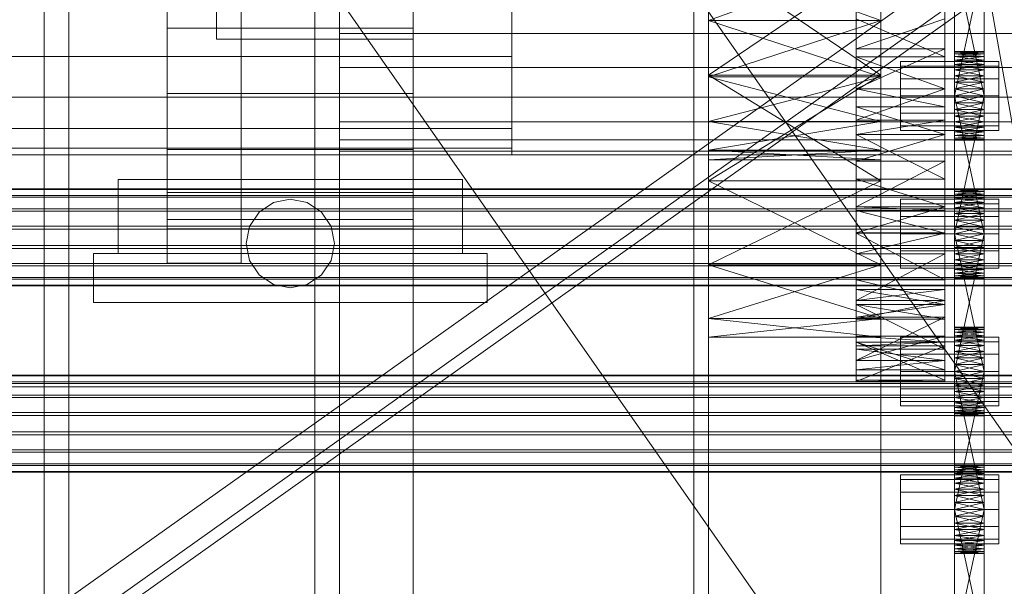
# Model space of a CAD drawing. Header units: millimetres. Extents: x -4738 to 65662, y -68080 to 6847.
# Tile 409 of 656: x 1260 to 1460, y -33921 to -33806. Entities that reach past the tile are written whole.
import ezdxf

# ---------------------------------------------------------------- set-up
doc = ezdxf.new("R2010")
doc.units = ezdxf.units.MM
for name, color, linetype, lineweight in [('COTAS_O', 1, 'Continuous', 0), ('frontal_C03', 7, 'Continuous', 0), ('frontal_secador', 7, 'Continuous', 0), ('frontal_tolva', 7, 'Continuous', 0)]:
    doc.layers.add(name, color=color, linetype=linetype, lineweight=lineweight)
doc.dimstyles.new('R19_100', dxfattribs={"dimtxt": 250, "dimasz": 150, "dimexe": 150, "dimexo": 80, "dimgap": 100, "dimtad": 1, "dimtih": 1, "dimtoh": 1, "dimdsep": 46, "dimcen": 0.09, "dimadec": 0, "dimazin": 0, "dimtfac": 1, "dimtdec": 4, "dimtofl": 0, "dimtmove": 0, "dimatfit": 3, "dimfxl": 1, "dimtolj": 1, "dimtzin": 0, "dimarcsym": 0})

# ---------------------------------------------------------------- blocks, each defined once
blk = doc.blocks.new('DIM_R31_48')
at = {"layer": 'COTAS_O'}
for p, q in [((-1725, -33700), (-1575, -33655)), ((1725, -33700), (1575, -33655)), ((-1725, -34400), (-1725, -33700)), ((-1725, -33700), (1725, -33700)), ((-1725, -33700), (-1575, -33745)), ((1725, -33700), (1575, -33745)), ((1725, -34400), (1725, -33700))]:
    blk.add_line(p, q, dxfattribs=at)
blk.add_text('3450 O', height=250, dxfattribs=at).set_placement((0, -33600))

msp = doc.modelspace()

# ---------------------------------------------------------------- linework, layer by layer
at = {"layer": 'frontal_C03'}
for p, q in [((1435, -34954.179), (1435, -32259.264)), ((1435, -32263.162), (1435, -34958.077)), ((1435, -35437.51), (1435, -32742.595)), ((1435, -32746.492), (1435, -35441.408)), ((1845, -35988), (1415, -33563.95)), ((1496, -33840.377), (-1496, -33840.377)), ((1496, -33840.495), (-1496, -33840.495)), ((1496, -33841.761), (-1496, -33841.761)), ((1496, -33842.096), (-1496, -33842.096)), ((1496, -33844.435), (-1496, -33844.435)), ((1496, -33844.937), (-1496, -33844.937)), ((-1496, -33847.994), (1496, -33847.994)), ((1496, -33848.585), (-1496, -33848.585)), ((1496, -33851.894), (-1496, -33851.894)), ((1496, -33852.485), (-1496, -33852.485)), ((1496, -33855.542), (-1496, -33855.542)), ((1496, -33856.043), (-1496, -33856.043)), ((1496, -33858.383), (-1496, -33858.383)), ((1496, -33858.718), (-1496, -33858.718)), ((1496, -33859.984), (-1496, -33859.984)), ((1496, -33860.101), (-1496, -33860.101)), ((1496, -33878.238), (-1496, -33878.238)), ((1496, -33878.356), (-1496, -33878.356)), ((1496, -33879.622), (-1496, -33879.622)), ((-1579, -33880.615), (1579, -33880.615)), ((1496, -33879.957), (-1496, -33879.957)), ((1496, -33882.297), (-1496, -33882.297)), ((1496, -33882.798), (-1496, -33882.798)), ((-1496, -33885.855), (1496, -33885.855)), ((1496, -33886.446), (-1496, -33886.446)), ((1496, -33889.755), (-1496, -33889.755)), ((1496, -33890.346), (-1496, -33890.346)), ((1496, -33893.403), (-1496, -33893.403)), ((1496, -33893.905), (-1496, -33893.905)), ((1496, -33896.244), (-1496, -33896.244)), ((1496, -33896.579), (-1496, -33896.579)), ((1496, -33897.845), (-1496, -33897.845)), ((1496, -33897.963), (-1496, -33897.963))]:
    msp.add_line(p, q, dxfattribs=at)
at = {"layer": 'frontal_secador'}
for p, q in [((1340, -36000), (1340, -33000)), ((1400, -36000), (1400, -33000)), ((1265, -35980), (1265, -33075)), ((1270, -35980), (1270, -33075)), ((1320, -35980), (1320, -33075)), ((1325, -36000), (1325, -33075)), ((1325, -34600), (1325, -33075)), ((1325, -35980), (1325, -33075)), ((1397, -35940), (1397, -33075)), ((1400, -36000), (1400, -33075)), ((1400, -34600), (1400, -33075)), ((1400, -35940), (1400, -33075)), ((1400, -34650), (1400, -33075)), ((1400, -36000), (1400, -33250)), ((1430, -33829.365), (1430, -33737.639)), ((1430, -33871.527), (1430, -33737.639)), ((1448, -33737.639), (1448, -33829.365)), ((1448, -33737.639), (1448, -33871.527)), ((1400, -33748.24), (1400, -33838.76)), ((1435, -33838.76), (1435, -33748.24)), ((1290, -33855.5), (1290, -33769.5)), ((1305, -33855.5), (1305, -33769.5)), ((1300, -33810), (1300, -33770)), ((1340, -33810), (1340, -33770)), ((1400, -33780.83), (1400, -33838.76)), ((1430, -33829.365), (1430, -33781.142)), ((1435, -33838.76), (1435, -33780.83)), ((1448, -33781.142), (1448, -33829.365)), ((1450, -33824.281), (1450, -33785.481)), ((1456, -33785.481), (1456, -33824.281)), ((1450, -33787.136), (1450, -33824.281)), ((1456, -33824.281), (1456, -33787.136)), ((1450, -33824.281), (1450, -33789.414)), ((1456, -33789.414), (1456, -33824.281)), ((1290, -33793.5), (1290, -33807.735)), ((1340, -33807.735), (1340, -33793.5)), ((1400, -33793.5), (1400, -33806.17)), ((1400, -33838.76), (1400, -33793.5)), ((1400, -33793.5), (1400, -33817.294)), ((1400, -33793.5), (1400, -33817.599)), ((1400, -33866.731), (1400, -33793.5)), ((1400, -33793.5), (1400, -33826.67)), ((1435, -33793.5), (1400, -33817.294)), ((1435, -33817.294), (1400, -33793.5)), ((1435, -33793.5), (1400, -33806.17)), ((1435, -33806.17), (1400, -33793.5)), ((1435, -33806.17), (1435, -33793.5)), ((1435, -33793.5), (1435, -33838.76)), ((1435, -33817.294), (1435, -33793.5)), ((1435, -33817.599), (1435, -33793.5)), ((1435, -33793.5), (1435, -33866.731)), ((1435, -33826.67), (1435, -33793.5)), ((1450, -33821.5), (1450, -33792.092)), ((1450, -33824.281), (1450, -33792.092)), ((1450, -33793.5), (1450, -33821.5)), ((1456, -33821.5), (1450, -33793.5)), ((1456, -33793.5), (1450, -33821.5)), ((1456, -33792.092), (1456, -33821.5)), ((1456, -33792.092), (1456, -33824.281)), ((1456, -33821.5), (1456, -33793.5)), ((1325, -33801.304), (1325, -33808.807)), ((1430, -33801.304), (1430, -33808.807)), ((1360, -33803.853), (1360, -33813.5)), ((1430, -33805.858), (1430, -33823.732)), ((1430, -33813.576), (1430, -33805.858)), ((1430, -33829.365), (1430, -33805.858)), ((1430, -33805.858), (1430, -33811.942)), ((1430, -33805.858), (1430, -33849.361)), ((1430, -33805.858), (1430, -33871.527)), ((1448, -33805.858), (1430, -33811.942)), ((1448, -33813.576), (1430, -33805.858)), ((1448, -33823.732), (1448, -33805.858)), ((1448, -33805.858), (1448, -33813.576)), ((1448, -33805.858), (1448, -33829.365)), ((1448, -33811.942), (1448, -33805.858)), ((1448, -33849.361), (1448, -33805.858)), ((1448, -33871.527), (1448, -33805.858)), ((1290, -33807.735), (1290, -33821)), ((1340, -33807.735), (1290, -33807.735)), ((1340, -33807.735), (1340, -33821)), ((1400, -33817.599), (1400, -33806.17)), ((1400, -33838.76), (1400, -33806.17)), ((1435, -33806.17), (1400, -33806.17)), ((1435, -33806.17), (1400, -33817.599)), ((1435, -33817.599), (1400, -33806.17)), ((1435, -33806.17), (1435, -33817.599)), ((1435, -33806.17), (1435, -33838.76)), ((1325, -33808.807), (1325, -33815.723)), ((1480, -33808.807), (1325, -33808.807)), ((1430, -33808.807), (1325, -33808.807)), ((1430, -33808.807), (1430, -33815.723)), ((1300, -33810), (1340, -33810)), ((1360, -33813.5), (-1360, -33813.5)), ((1360, -33813.5), (1360, -33821.784)), ((1430, -33826.411), (1430, -33811.942)), ((1430, -33811.942), (1430, -33820.075)), ((1430, -33829.365), (1430, -33811.942)), ((1448, -33811.942), (1430, -33811.942)), ((1448, -33811.942), (1430, -33820.075)), ((1430, -33813.576), (1430, -33823.732)), ((1430, -33820.075), (1430, -33813.576)), ((1448, -33820.075), (1430, -33813.576)), ((1448, -33813.576), (1430, -33813.576)), ((1448, -33811.942), (1448, -33826.411)), ((1448, -33820.075), (1448, -33811.942)), ((1448, -33811.942), (1448, -33829.365)), ((1448, -33823.732), (1448, -33813.576)), ((1448, -33813.576), (1448, -33820.075)), ((1450, -33812.611), (1450, -33812.5)), ((1456, -33812.611), (1450, -33812.5)), ((1456, -33812.5), (1450, -33812.5)), ((1456, -33812.5), (1450, -33812.611)), ((1450, -33812.611), (1450, -33813.481)), ((1450, -33812.94), (1450, -33812.611)), ((1450, -33812.611), (1450, -33815.136)), ((1456, -33812.94), (1450, -33812.611)), ((1456, -33812.611), (1450, -33812.611)), ((1456, -33812.611), (1450, -33812.94)), ((1450, -33813.481), (1450, -33812.94)), ((1456, -33813.481), (1450, -33812.94)), ((1456, -33812.94), (1450, -33812.94)), ((1456, -33812.94), (1450, -33813.481)), ((1450, -33813.481), (1450, -33815.136)), ((1450, -33814.219), (1450, -33813.481)), ((1450, -33817.414), (1450, -33813.481)), ((1450, -33852.281), (1450, -33813.481)), ((1456, -33814.219), (1450, -33813.481)), ((1456, -33813.481), (1450, -33813.481)), ((1456, -33813.481), (1450, -33814.219)), ((1456, -33812.611), (1456, -33812.5)), ((1456, -33813.481), (1456, -33812.611)), ((1456, -33812.611), (1456, -33812.94)), ((1456, -33815.136), (1456, -33812.611)), ((1456, -33812.94), (1456, -33813.481)), ((1456, -33815.136), (1456, -33813.481)), ((1456, -33813.481), (1456, -33814.219)), ((1456, -33813.481), (1456, -33817.414)), ((1456, -33813.481), (1456, -33852.281)), ((1325, -33815.723), (1325, -33821.784)), ((1480, -33815.723), (1325, -33815.723)), ((1430, -33815.723), (1325, -33815.723)), ((1430, -33815.723), (1430, -33821.784)), ((1439, -33815.438), (1439, -33814.5)), ((1459, -33814.5), (1439, -33814.5)), ((1439, -33818), (1439, -33815.438)), ((1459, -33815.438), (1439, -33815.438)), ((1450, -33815.136), (1450, -33814.219)), ((1456, -33815.136), (1450, -33814.219)), ((1456, -33814.219), (1450, -33814.219)), ((1456, -33814.219), (1450, -33815.136)), ((1450, -33815.136), (1450, -33817.414)), ((1450, -33816.21), (1450, -33815.136)), ((1450, -33815.136), (1450, -33820.092)), ((1450, -33815.136), (1450, -33852.281)), ((1456, -33816.21), (1450, -33815.136)), ((1456, -33815.136), (1450, -33815.136)), ((1456, -33815.136), (1450, -33816.21)), ((1456, -33814.219), (1456, -33815.136)), ((1456, -33817.414), (1456, -33815.136)), ((1456, -33815.136), (1456, -33816.21)), ((1456, -33820.092), (1456, -33815.136)), ((1456, -33852.281), (1456, -33815.136)), ((1459, -33815.438), (1459, -33814.5)), ((1459, -33818), (1459, -33815.438)), ((1400, -33817.294), (1400, -33838.76)), ((1435, -33817.294), (1400, -33817.294)), ((1435, -33817.294), (1400, -33838.76)), ((1435, -33838.76), (1400, -33817.294)), ((1400, -33826.67), (1400, -33817.599)), ((1400, -33838.76), (1400, -33817.599)), ((1435, -33817.599), (1400, -33817.599)), ((1435, -33817.599), (1400, -33826.67)), ((1435, -33826.67), (1400, -33817.599)), ((1435, -33838.76), (1435, -33817.294)), ((1435, -33817.599), (1435, -33826.67)), ((1435, -33817.599), (1435, -33838.76)), ((1450, -33817.414), (1450, -33816.21)), ((1456, -33817.414), (1450, -33816.21)), ((1456, -33816.21), (1450, -33816.21)), ((1456, -33816.21), (1450, -33817.414)), ((1450, -33817.414), (1450, -33820.092)), ((1450, -33818.719), (1450, -33817.414)), ((1450, -33852.281), (1450, -33817.414)), ((1456, -33818.719), (1450, -33817.414)), ((1456, -33817.414), (1450, -33817.414)), ((1456, -33817.414), (1450, -33818.719)), ((1456, -33816.21), (1456, -33817.414)), ((1456, -33820.092), (1456, -33817.414)), ((1456, -33817.414), (1456, -33818.719)), ((1456, -33817.414), (1456, -33852.281)), ((1439, -33821.5), (1439, -33818)), ((1459, -33818), (1439, -33818)), ((1450, -33820.092), (1450, -33818.719)), ((1456, -33820.092), (1450, -33818.719)), ((1456, -33818.719), (1450, -33818.719)), ((1456, -33818.719), (1450, -33820.092)), ((1456, -33818.719), (1456, -33820.092)), ((1459, -33821.5), (1459, -33818)), ((1360, -33821.784), (-1360, -33821.784)), ((1290, -33821), (1290, -33832.391)), ((1340, -33821), (1290, -33821)), ((1325, -33821.784), (1325, -33826.759)), ((1480, -33821.784), (1325, -33821.784)), ((1430, -33821.784), (1325, -33821.784)), ((1340, -33821), (1340, -33832.391)), ((1360, -33821.784), (1360, -33828.141)), ((1430, -33820.075), (1430, -33826.411)), ((1430, -33823.732), (1430, -33820.075)), ((1448, -33820.075), (1430, -33820.075)), ((1448, -33820.075), (1430, -33826.411)), ((1448, -33823.732), (1430, -33820.075)), ((1430, -33821.784), (1430, -33826.759)), ((1439, -33821.5), (1439, -33825)), ((1439, -33821.5), (1459, -33821.5)), ((1448, -33826.411), (1448, -33820.075)), ((1448, -33820.075), (1448, -33823.732)), ((1450, -33849.5), (1450, -33820.092)), ((1450, -33820.092), (1450, -33821.5)), ((1450, -33852.281), (1450, -33820.092)), ((1456, -33821.5), (1450, -33820.092)), ((1456, -33820.092), (1450, -33820.092)), ((1456, -33820.092), (1450, -33821.5)), ((1450, -33821.5), (1450, -33849.5)), ((1456, -33849.5), (1450, -33821.5)), ((1456, -33821.5), (1450, -33821.5)), ((1456, -33821.5), (1450, -33849.5)), ((1450, -33824.281), (1450, -33821.5)), ((1450, -33821.5), (1450, -33822.908)), ((1456, -33821.5), (1450, -33822.908)), ((1456, -33822.908), (1450, -33821.5)), ((1456, -33820.092), (1456, -33849.5)), ((1456, -33821.5), (1456, -33820.092)), ((1456, -33820.092), (1456, -33852.281)), ((1456, -33849.5), (1456, -33821.5)), ((1456, -33821.5), (1456, -33824.281)), ((1456, -33822.908), (1456, -33821.5)), ((1459, -33825), (1459, -33821.5)), ((1430, -33829.365), (1430, -33823.732)), ((1448, -33829.365), (1430, -33823.732)), ((1448, -33823.732), (1430, -33823.732)), ((1448, -33823.732), (1448, -33829.365)), ((1450, -33822.908), (1450, -33824.281)), ((1456, -33822.908), (1450, -33822.908)), ((1456, -33822.908), (1450, -33824.281)), ((1456, -33824.281), (1450, -33822.908)), ((1456, -33824.281), (1456, -33822.908)), ((1439, -33825), (1439, -33827.562)), ((1459, -33825), (1439, -33825)), ((1450, -33826.79), (1450, -33824.281)), ((1450, -33824.281), (1450, -33825.586)), ((1450, -33828.781), (1450, -33824.281)), ((1450, -33830.5), (1450, -33824.281)), ((1456, -33824.281), (1450, -33824.281)), ((1456, -33824.281), (1450, -33825.586)), ((1456, -33825.586), (1450, -33824.281)), ((1450, -33825.586), (1450, -33826.79)), ((1456, -33825.586), (1450, -33825.586)), ((1456, -33825.586), (1450, -33826.79)), ((1456, -33826.79), (1450, -33825.586)), ((1456, -33824.281), (1456, -33826.79)), ((1456, -33825.586), (1456, -33824.281)), ((1456, -33824.281), (1456, -33828.781)), ((1456, -33824.281), (1456, -33830.5)), ((1456, -33826.79), (1456, -33825.586)), ((1459, -33825), (1459, -33827.562)), ((1325, -33826.759), (1325, -33830.455)), ((1480, -33826.759), (1325, -33826.759)), ((1430, -33826.759), (1325, -33826.759)), ((1400, -33866.731), (1400, -33826.67)), ((1400, -33832.493), (1400, -33826.67)), ((1400, -33838.76), (1400, -33826.67)), ((1435, -33826.67), (1400, -33826.67)), ((1435, -33826.67), (1400, -33832.493)), ((1435, -33832.493), (1400, -33826.67)), ((1430, -33826.411), (1430, -33829.365)), ((1448, -33826.411), (1430, -33826.411)), ((1448, -33826.411), (1430, -33829.365)), ((1430, -33826.759), (1430, -33830.455)), ((1435, -33826.67), (1435, -33866.731)), ((1435, -33826.67), (1435, -33832.493)), ((1435, -33826.67), (1435, -33838.76)), ((1439, -33827.562), (1439, -33828.5)), ((1459, -33827.562), (1439, -33827.562)), ((1448, -33829.365), (1448, -33826.411)), ((1450, -33828.781), (1450, -33826.79)), ((1450, -33826.79), (1450, -33827.864)), ((1456, -33826.79), (1450, -33826.79)), ((1456, -33826.79), (1450, -33827.864)), ((1456, -33827.864), (1450, -33826.79)), ((1450, -33827.864), (1450, -33828.781)), ((1456, -33827.864), (1450, -33827.864)), ((1456, -33827.864), (1450, -33828.781)), ((1456, -33828.781), (1450, -33827.864)), ((1456, -33826.79), (1456, -33828.781)), ((1456, -33827.864), (1456, -33826.79)), ((1456, -33828.781), (1456, -33827.864)), ((1459, -33827.562), (1459, -33828.5)), ((1360, -33828.141), (-1360, -33828.141)), ((1360, -33828.141), (1360, -33832.137)), ((1430, -33829.365), (1430, -33844.806)), ((1430, -33838.435), (1430, -33829.365)), ((1430, -33849.361), (1430, -33829.365)), ((1430, -33829.365), (1430, -33834.777)), ((1430, -33863.889), (1430, -33829.365)), ((1430, -33871.527), (1430, -33829.365)), ((1448, -33829.365), (1430, -33829.365)), ((1448, -33829.365), (1430, -33834.777)), ((1448, -33838.435), (1430, -33829.365)), ((1459, -33828.5), (1439, -33828.5)), ((1448, -33844.806), (1448, -33829.365)), ((1448, -33829.365), (1448, -33838.435)), ((1448, -33829.365), (1448, -33849.361)), ((1448, -33834.777), (1448, -33829.365)), ((1448, -33829.365), (1448, -33863.889)), ((1448, -33829.365), (1448, -33871.527)), ((1450, -33830.06), (1450, -33828.781)), ((1450, -33828.781), (1450, -33829.519)), ((1450, -33830.5), (1450, -33828.781)), ((1456, -33828.781), (1450, -33828.781)), ((1456, -33828.781), (1450, -33829.519)), ((1456, -33829.519), (1450, -33828.781)), ((1450, -33829.519), (1450, -33830.06)), ((1456, -33829.519), (1450, -33829.519)), ((1456, -33829.519), (1450, -33830.06)), ((1456, -33830.06), (1450, -33829.519)), ((1456, -33828.781), (1456, -33830.06)), ((1456, -33829.519), (1456, -33828.781)), ((1456, -33828.781), (1456, -33830.5)), ((1456, -33830.06), (1456, -33829.519)), ((1325, -33830.455), (1325, -33832.731)), ((1480, -33830.455), (1325, -33830.455)), ((1430, -33830.455), (1325, -33830.455)), ((1430, -33830.455), (1430, -33832.731)), ((1450, -33830.5), (1450, -33830.06)), ((1450, -33830.06), (1450, -33830.389)), ((1456, -33830.06), (1450, -33830.06)), ((1456, -33830.06), (1450, -33830.389)), ((1456, -33830.389), (1450, -33830.06)), ((1450, -33830.389), (1450, -33830.5)), ((1456, -33830.389), (1450, -33830.389)), ((1456, -33830.389), (1450, -33830.5)), ((1456, -33830.5), (1450, -33830.389)), ((1456, -33830.5), (1450, -33830.5)), ((1456, -33830.06), (1456, -33830.5)), ((1456, -33830.389), (1456, -33830.06)), ((1456, -33830.5), (1456, -33830.389)), ((1360, -33832.137), (-1360, -33832.137)), ((1360, -33833.5), (-1360, -33833.5)), ((1290, -33832.391), (1290, -33841.131)), ((1340, -33832.391), (1290, -33832.391)), ((1325, -33832.731), (1325, -33833.5)), ((1480, -33832.731), (1325, -33832.731)), ((1430, -33832.731), (1325, -33832.731)), ((1480, -33833.5), (1325, -33833.5)), ((1430, -33833.5), (1325, -33833.5)), ((1340, -33832.391), (1340, -33841.131)), ((1360, -33832.137), (1360, -33833.5)), ((1400, -33866.731), (1400, -33832.493)), ((1400, -33834.5), (1400, -33832.493)), ((1435, -33832.493), (1400, -33832.493)), ((1435, -33832.493), (1400, -33834.5)), ((1435, -33834.5), (1400, -33832.493)), ((1430, -33832.731), (1430, -33833.5)), ((1435, -33832.493), (1435, -33866.731)), ((1435, -33832.493), (1435, -33834.5)), ((1400, -33866.731), (1400, -33834.5)), ((1435, -33834.5), (1400, -33834.5)), ((1430, -33849.353), (1430, -33834.777)), ((1430, -33834.777), (1430, -33844.05)), ((1430, -33849.361), (1430, -33834.777)), ((1448, -33834.777), (1430, -33834.777)), ((1448, -33834.777), (1430, -33844.05)), ((1435, -33834.5), (1435, -33866.731)), ((1448, -33834.777), (1448, -33849.353)), ((1448, -33844.05), (1448, -33834.777)), ((1448, -33834.777), (1448, -33849.361)), ((1280, -33838.5), (1350, -33838.5)), ((1280, -33853.5), (1280, -33838.5)), ((1350, -33853.5), (1350, -33838.5)), ((1400, -33866.731), (1400, -33838.76)), ((1400, -33838.76), (1400, -33855.794)), ((1435, -33838.76), (1400, -33838.76)), ((1435, -33838.76), (1400, -33855.794)), ((1435, -33855.794), (1400, -33838.76)), ((1430, -33838.435), (1430, -33844.806)), ((1430, -33844.05), (1430, -33838.435)), ((1448, -33844.05), (1430, -33838.435)), ((1448, -33838.435), (1430, -33838.435)), ((1435, -33838.76), (1435, -33866.731)), ((1435, -33855.794), (1435, -33838.76)), ((1448, -33844.806), (1448, -33838.435)), ((1448, -33838.435), (1448, -33844.05)), ((1290, -33841.131), (1290, -33846.626)), ((1340, -33841.131), (1290, -33841.131)), ((1340, -33841.131), (1340, -33846.626)), ((1450, -33840.611), (1450, -33840.5)), ((1456, -33840.611), (1450, -33840.5)), ((1456, -33840.5), (1450, -33840.5)), ((1456, -33840.5), (1450, -33840.611)), ((1450, -33840.611), (1450, -33841.481)), ((1450, -33840.94), (1450, -33840.611)), ((1450, -33840.611), (1450, -33843.136)), ((1456, -33840.94), (1450, -33840.611)), ((1456, -33840.611), (1450, -33840.611)), ((1456, -33840.611), (1450, -33840.94)), ((1450, -33841.481), (1450, -33840.94)), ((1456, -33841.481), (1450, -33840.94)), ((1456, -33840.94), (1450, -33840.94)), ((1456, -33840.94), (1450, -33841.481)), ((1450, -33841.481), (1450, -33843.136)), ((1450, -33842.219), (1450, -33841.481)), ((1450, -33845.414), (1450, -33841.481)), ((1450, -33880.281), (1450, -33841.481)), ((1456, -33842.219), (1450, -33841.481)), ((1456, -33841.481), (1450, -33841.481)), ((1456, -33841.481), (1450, -33842.219)), ((1456, -33840.611), (1456, -33840.5)), ((1456, -33841.481), (1456, -33840.611)), ((1456, -33840.611), (1456, -33840.94)), ((1456, -33843.136), (1456, -33840.611)), ((1456, -33840.94), (1456, -33841.481)), ((1456, -33843.136), (1456, -33841.481)), ((1456, -33841.481), (1456, -33842.219)), ((1456, -33841.481), (1456, -33845.414)), ((1456, -33841.481), (1456, -33880.281)), ((1308.636, -33845.136), (1311.556, -33843.185)), ((1311.556, -33843.185), (1315, -33842.5)), ((1315, -33842.5), (1318.444, -33843.185)), ((1318.444, -33843.185), (1321.364, -33845.136)), ((1439, -33843.438), (1439, -33842.5)), ((1459, -33842.5), (1439, -33842.5)), ((1439, -33846), (1439, -33843.438)), ((1459, -33843.438), (1439, -33843.438)), ((1450, -33843.136), (1450, -33842.219)), ((1456, -33843.136), (1450, -33842.219)), ((1456, -33842.219), (1450, -33842.219)), ((1456, -33842.219), (1450, -33843.136)), ((1450, -33843.136), (1450, -33845.414)), ((1450, -33844.21), (1450, -33843.136)), ((1450, -33843.136), (1450, -33848.092)), ((1450, -33843.136), (1450, -33880.281)), ((1456, -33844.21), (1450, -33843.136)), ((1456, -33843.136), (1450, -33843.136)), ((1456, -33843.136), (1450, -33844.21)), ((1456, -33842.219), (1456, -33843.136)), ((1456, -33845.414), (1456, -33843.136)), ((1456, -33843.136), (1456, -33844.21)), ((1456, -33848.092), (1456, -33843.136)), ((1456, -33880.281), (1456, -33843.136)), ((1459, -33843.438), (1459, -33842.5)), ((1459, -33846), (1459, -33843.438)), ((1306.685, -33848.056), (1308.636, -33845.136)), ((1321.364, -33845.136), (1323.315, -33848.056)), ((1430, -33844.05), (1430, -33849.353)), ((1430, -33844.806), (1430, -33844.05)), ((1448, -33844.05), (1430, -33844.05)), ((1448, -33844.05), (1430, -33849.353)), ((1448, -33844.806), (1430, -33844.05)), ((1430, -33849.361), (1430, -33844.806)), ((1448, -33849.361), (1430, -33844.806)), ((1448, -33844.806), (1430, -33844.806)), ((1448, -33849.353), (1448, -33844.05)), ((1448, -33844.05), (1448, -33844.806)), ((1448, -33844.806), (1448, -33849.361)), ((1450, -33845.414), (1450, -33844.21)), ((1456, -33845.414), (1450, -33844.21)), ((1456, -33844.21), (1450, -33844.21)), ((1456, -33844.21), (1450, -33845.414)), ((1450, -33845.414), (1450, -33848.092)), ((1450, -33846.719), (1450, -33845.414)), ((1450, -33880.281), (1450, -33845.414)), ((1456, -33846.719), (1450, -33845.414)), ((1456, -33845.414), (1450, -33845.414)), ((1456, -33845.414), (1450, -33846.719)), ((1456, -33844.21), (1456, -33845.414)), ((1456, -33848.092), (1456, -33845.414)), ((1456, -33845.414), (1456, -33846.719)), ((1456, -33845.414), (1456, -33880.281)), ((1290, -33846.626), (1290, -33848.5)), ((1340, -33846.626), (1290, -33846.626)), ((1340, -33846.626), (1340, -33848.5)), ((1439, -33849.5), (1439, -33846)), ((1459, -33846), (1439, -33846)), ((1450, -33848.092), (1450, -33846.719)), ((1456, -33848.092), (1450, -33846.719)), ((1456, -33846.719), (1450, -33846.719)), ((1456, -33846.719), (1450, -33848.092)), ((1456, -33846.719), (1456, -33848.092)), ((1459, -33849.5), (1459, -33846)), ((1340, -33848.5), (1290, -33848.5)), ((1306, -33851.5), (1306.685, -33848.056)), ((1323.315, -33848.056), (1324, -33851.5)), ((1448, -33849.353), (1430, -33849.353)), ((1448, -33849.353), (1430, -33849.361)), ((1430, -33849.361), (1430, -33860.859)), ((1430, -33858.895), (1430, -33849.361)), ((1430, -33863.889), (1430, -33849.361)), ((1430, -33849.361), (1430, -33853.572)), ((1430, -33849.361), (1430, -33871.527)), ((1448, -33849.361), (1430, -33849.361)), ((1448, -33849.361), (1430, -33853.572)), ((1448, -33858.895), (1430, -33849.361)), ((1439, -33849.5), (1439, -33853)), ((1439, -33849.5), (1459, -33849.5)), ((1448, -33860.859), (1448, -33849.361)), ((1448, -33849.361), (1448, -33858.895)), ((1448, -33849.361), (1448, -33863.889)), ((1448, -33853.572), (1448, -33849.361)), ((1448, -33871.527), (1448, -33849.361)), ((1450, -33877.5), (1450, -33848.092)), ((1450, -33848.092), (1450, -33849.5)), ((1450, -33880.281), (1450, -33848.092)), ((1456, -33849.5), (1450, -33848.092)), ((1456, -33848.092), (1450, -33848.092)), ((1456, -33848.092), (1450, -33849.5)), ((1450, -33849.5), (1450, -33877.5)), ((1456, -33877.5), (1450, -33849.5)), ((1456, -33849.5), (1450, -33849.5)), ((1456, -33849.5), (1450, -33877.5)), ((1450, -33852.281), (1450, -33849.5)), ((1450, -33849.5), (1450, -33850.908)), ((1456, -33849.5), (1450, -33850.908)), ((1456, -33850.908), (1450, -33849.5)), ((1456, -33848.092), (1456, -33877.5)), ((1456, -33849.5), (1456, -33848.092)), ((1456, -33848.092), (1456, -33880.281)), ((1456, -33877.5), (1456, -33849.5)), ((1456, -33849.5), (1456, -33852.281)), ((1456, -33850.908), (1456, -33849.5)), ((1459, -33853), (1459, -33849.5)), ((1306.685, -33854.944), (1306, -33851.5)), ((1324, -33851.5), (1323.315, -33854.944)), ((1450, -33850.908), (1450, -33852.281)), ((1456, -33850.908), (1450, -33850.908)), ((1456, -33850.908), (1450, -33852.281)), ((1456, -33852.281), (1450, -33850.908)), ((1456, -33852.281), (1456, -33850.908)), ((1275, -33853.5), (1355, -33853.5)), ((1275, -33863.5), (1275, -33853.5)), ((1280, -33853.5), (1350, -33853.5)), ((1355, -33863.5), (1355, -33853.5)), ((1430, -33866.827), (1430, -33853.572)), ((1430, -33853.572), (1430, -33863.075)), ((1430, -33863.889), (1430, -33853.572)), ((1448, -33853.572), (1430, -33853.572)), ((1448, -33853.572), (1430, -33863.075)), ((1439, -33853), (1439, -33855.562)), ((1459, -33853), (1439, -33853)), ((1448, -33853.572), (1448, -33866.827)), ((1448, -33863.075), (1448, -33853.572)), ((1448, -33853.572), (1448, -33863.889)), ((1450, -33854.79), (1450, -33852.281)), ((1450, -33852.281), (1450, -33853.586)), ((1450, -33856.781), (1450, -33852.281)), ((1450, -33858.5), (1450, -33852.281)), ((1456, -33852.281), (1450, -33852.281)), ((1456, -33852.281), (1450, -33853.586)), ((1456, -33853.586), (1450, -33852.281)), ((1450, -33853.586), (1450, -33854.79)), ((1456, -33853.586), (1450, -33853.586)), ((1456, -33853.586), (1450, -33854.79)), ((1456, -33854.79), (1450, -33853.586)), ((1456, -33852.281), (1456, -33854.79)), ((1456, -33853.586), (1456, -33852.281)), ((1456, -33852.281), (1456, -33856.781)), ((1456, -33852.281), (1456, -33858.5)), ((1456, -33854.79), (1456, -33853.586)), ((1459, -33853), (1459, -33855.562)), ((1290, -33855.5), (1305, -33855.5)), ((1308.636, -33857.864), (1306.685, -33854.944)), ((1323.315, -33854.944), (1321.364, -33857.864)), ((1400, -33855.794), (1400, -33866.731)), ((1435, -33855.794), (1400, -33855.794)), ((1435, -33855.794), (1400, -33866.731)), ((1435, -33866.731), (1400, -33855.794)), ((1435, -33866.731), (1435, -33855.794)), ((1439, -33855.562), (1439, -33856.5)), ((1459, -33855.562), (1439, -33855.562)), ((1450, -33856.781), (1450, -33854.79)), ((1450, -33854.79), (1450, -33855.864)), ((1456, -33854.79), (1450, -33854.79)), ((1456, -33854.79), (1450, -33855.864)), ((1456, -33855.864), (1450, -33854.79)), ((1450, -33855.864), (1450, -33856.781)), ((1456, -33855.864), (1450, -33855.864)), ((1456, -33855.864), (1450, -33856.781)), ((1456, -33856.781), (1450, -33855.864)), ((1456, -33854.79), (1456, -33856.781)), ((1456, -33855.864), (1456, -33854.79)), ((1456, -33856.781), (1456, -33855.864)), ((1459, -33855.562), (1459, -33856.5)), ((1311.556, -33859.815), (1308.636, -33857.864)), ((1321.364, -33857.864), (1318.444, -33859.815)), ((1459, -33856.5), (1439, -33856.5)), ((1450, -33858.06), (1450, -33856.781)), ((1450, -33856.781), (1450, -33857.519)), ((1450, -33858.5), (1450, -33856.781)), ((1456, -33856.781), (1450, -33856.781)), ((1456, -33856.781), (1450, -33857.519)), ((1456, -33857.519), (1450, -33856.781)), ((1450, -33857.519), (1450, -33858.06)), ((1456, -33857.519), (1450, -33857.519)), ((1456, -33857.519), (1450, -33858.06)), ((1456, -33858.06), (1450, -33857.519)), ((1456, -33856.781), (1456, -33858.06)), ((1456, -33857.519), (1456, -33856.781)), ((1456, -33856.781), (1456, -33858.5)), ((1456, -33858.06), (1456, -33857.519)), ((1315, -33860.5), (1311.556, -33859.815)), ((1318.444, -33859.815), (1315, -33860.5)), ((1430, -33858.895), (1430, -33860.859)), ((1430, -33863.075), (1430, -33858.895)), ((1448, -33863.075), (1430, -33858.895)), ((1448, -33858.895), (1430, -33858.895)), ((1448, -33860.859), (1448, -33858.895)), ((1448, -33858.895), (1448, -33863.075)), ((1450, -33858.5), (1450, -33858.06)), ((1450, -33858.06), (1450, -33858.389)), ((1456, -33858.06), (1450, -33858.06)), ((1456, -33858.06), (1450, -33858.389)), ((1456, -33858.389), (1450, -33858.06)), ((1450, -33858.389), (1450, -33858.5)), ((1456, -33858.389), (1450, -33858.389)), ((1456, -33858.389), (1450, -33858.5)), ((1456, -33858.5), (1450, -33858.389)), ((1456, -33858.5), (1450, -33858.5)), ((1456, -33858.06), (1456, -33858.5)), ((1456, -33858.389), (1456, -33858.06)), ((1456, -33858.5), (1456, -33858.389)), ((1430, -33860.859), (1430, -33863.075)), ((1430, -33863.889), (1430, -33860.859)), ((1448, -33863.889), (1430, -33860.859)), ((1448, -33860.859), (1430, -33860.859)), ((1448, -33860.859), (1430, -33863.075)), ((1448, -33863.075), (1448, -33860.859)), ((1448, -33860.859), (1448, -33863.889)), ((1275, -33863.5), (1355, -33863.5)), ((1430, -33863.075), (1430, -33866.827)), ((1448, -33863.075), (1430, -33863.075)), ((1448, -33863.075), (1430, -33866.827)), ((1430, -33866.827), (1430, -33863.889)), ((1430, -33863.889), (1430, -33870.317)), ((1430, -33872.954), (1430, -33863.889)), ((1430, -33871.527), (1430, -33863.889)), ((1430, -33863.889), (1430, -33866.487)), ((1448, -33866.827), (1430, -33863.889)), ((1448, -33863.889), (1430, -33863.889)), ((1448, -33863.889), (1430, -33866.487)), ((1448, -33872.954), (1430, -33863.889)), ((1448, -33866.827), (1448, -33863.075)), ((1448, -33863.889), (1448, -33866.827)), ((1448, -33870.317), (1448, -33863.889)), ((1448, -33863.889), (1448, -33872.954)), ((1448, -33863.889), (1448, -33871.527)), ((1448, -33866.487), (1448, -33863.889)), ((1400, -33866.731), (1400, -33870.5)), ((1435, -33866.731), (1400, -33866.731)), ((1435, -33866.731), (1400, -33870.5)), ((1435, -33870.5), (1400, -33866.731)), ((1430, -33877.124), (1430, -33866.487)), ((1430, -33866.487), (1430, -33875.291)), ((1430, -33871.527), (1430, -33866.487)), ((1448, -33866.487), (1430, -33866.487)), ((1448, -33866.487), (1430, -33875.291)), ((1448, -33866.827), (1430, -33866.827)), ((1435, -33866.731), (1435, -33870.5)), ((1448, -33866.487), (1448, -33877.124)), ((1448, -33875.291), (1448, -33866.487)), ((1448, -33866.487), (1448, -33871.527)), ((1450, -33868.611), (1450, -33868.5)), ((1456, -33868.611), (1450, -33868.5)), ((1456, -33868.5), (1450, -33868.5)), ((1456, -33868.5), (1450, -33868.611)), ((1450, -33868.611), (1450, -33869.481)), ((1450, -33868.94), (1450, -33868.611)), ((1450, -33868.611), (1450, -33871.136)), ((1456, -33868.94), (1450, -33868.611)), ((1456, -33868.611), (1450, -33868.611)), ((1456, -33868.611), (1450, -33868.94)), ((1450, -33869.481), (1450, -33868.94)), ((1456, -33869.481), (1450, -33868.94)), ((1456, -33868.94), (1450, -33868.94)), ((1456, -33868.94), (1450, -33869.481)), ((1450, -33869.481), (1450, -33871.136)), ((1450, -33870.219), (1450, -33869.481)), ((1450, -33873.414), (1450, -33869.481)), ((1450, -33908.281), (1450, -33869.481)), ((1456, -33870.219), (1450, -33869.481)), ((1456, -33869.481), (1450, -33869.481)), ((1456, -33869.481), (1450, -33870.219)), ((1456, -33868.611), (1456, -33868.5)), ((1456, -33869.481), (1456, -33868.611)), ((1456, -33868.611), (1456, -33868.94)), ((1456, -33871.136), (1456, -33868.611)), ((1456, -33868.94), (1456, -33869.481)), ((1456, -33871.136), (1456, -33869.481)), ((1456, -33869.481), (1456, -33870.219)), ((1456, -33869.481), (1456, -33873.414)), ((1456, -33869.481), (1456, -33908.281)), ((1435, -33870.5), (1400, -33870.5)), ((1430, -33872.954), (1430, -33870.317)), ((1430, -33870.317), (1430, -33875.291)), ((1430, -33871.527), (1430, -33870.317)), ((1448, -33871.527), (1430, -33870.317)), ((1448, -33870.317), (1430, -33870.317)), ((1448, -33870.317), (1430, -33875.291)), ((1430, -33877.124), (1430, -33871.527)), ((1430, -33871.527), (1430, -33872.256)), ((1430, -33879.235), (1430, -33871.527)), ((1448, -33877.124), (1430, -33871.527)), ((1448, -33871.527), (1430, -33871.527)), ((1448, -33871.527), (1430, -33872.256)), ((1448, -33879.235), (1430, -33871.527)), ((1439, -33871.438), (1439, -33870.5)), ((1459, -33870.5), (1439, -33870.5)), ((1439, -33874), (1439, -33871.438)), ((1459, -33871.438), (1439, -33871.438)), ((1448, -33870.317), (1448, -33872.954)), ((1448, -33875.291), (1448, -33870.317)), ((1448, -33870.317), (1448, -33871.527)), ((1448, -33871.527), (1448, -33877.124)), ((1448, -33872.256), (1448, -33871.527)), ((1448, -33871.527), (1448, -33879.235)), ((1450, -33871.136), (1450, -33870.219)), ((1456, -33871.136), (1450, -33870.219)), ((1456, -33870.219), (1450, -33870.219)), ((1456, -33870.219), (1450, -33871.136)), ((1450, -33871.136), (1450, -33873.414)), ((1450, -33872.21), (1450, -33871.136)), ((1450, -33871.136), (1450, -33876.092)), ((1450, -33871.136), (1450, -33908.281)), ((1456, -33872.21), (1450, -33871.136)), ((1456, -33871.136), (1450, -33871.136)), ((1456, -33871.136), (1450, -33872.21)), ((1456, -33870.219), (1456, -33871.136)), ((1456, -33873.414), (1456, -33871.136)), ((1456, -33871.136), (1456, -33872.21)), ((1456, -33876.092), (1456, -33871.136)), ((1456, -33908.281), (1456, -33871.136)), ((1459, -33871.438), (1459, -33870.5)), ((1459, -33874), (1459, -33871.438)), ((1430, -33879.235), (1430, -33872.256)), ((1430, -33872.256), (1430, -33879.5)), ((1448, -33872.256), (1430, -33872.256)), ((1448, -33872.256), (1430, -33879.5)), ((1430, -33875.291), (1430, -33872.954)), ((1448, -33875.291), (1430, -33872.954)), ((1448, -33872.954), (1430, -33872.954)), ((1448, -33872.256), (1448, -33879.235)), ((1448, -33879.5), (1448, -33872.256)), ((1448, -33872.954), (1448, -33875.291)), ((1450, -33873.414), (1450, -33872.21)), ((1456, -33873.414), (1450, -33872.21)), ((1456, -33872.21), (1450, -33872.21)), ((1456, -33872.21), (1450, -33873.414)), ((1450, -33873.414), (1450, -33876.092)), ((1450, -33874.719), (1450, -33873.414)), ((1450, -33908.281), (1450, -33873.414)), ((1456, -33874.719), (1450, -33873.414)), ((1456, -33873.414), (1450, -33873.414)), ((1456, -33873.414), (1450, -33874.719)), ((1456, -33872.21), (1456, -33873.414)), ((1456, -33876.092), (1456, -33873.414)), ((1456, -33873.414), (1456, -33874.719)), ((1456, -33873.414), (1456, -33908.281)), ((1430, -33875.291), (1430, -33877.124)), ((1448, -33875.291), (1430, -33875.291)), ((1448, -33875.291), (1430, -33877.124)), ((1439, -33877.5), (1439, -33874)), ((1459, -33874), (1439, -33874)), ((1448, -33877.124), (1448, -33875.291)), ((1450, -33876.092), (1450, -33874.719)), ((1456, -33876.092), (1450, -33874.719)), ((1456, -33874.719), (1450, -33874.719)), ((1456, -33874.719), (1450, -33876.092)), ((1456, -33874.719), (1456, -33876.092)), ((1459, -33877.5), (1459, -33874)), ((1448, -33877.124), (1430, -33877.124)), ((1439, -33877.5), (1439, -33881)), ((1439, -33877.5), (1459, -33877.5)), ((1450, -33905.5), (1450, -33876.092)), ((1450, -33876.092), (1450, -33877.5)), ((1450, -33908.281), (1450, -33876.092)), ((1456, -33877.5), (1450, -33876.092)), ((1456, -33876.092), (1450, -33876.092)), ((1456, -33876.092), (1450, -33877.5)), ((1450, -33877.5), (1450, -33905.5)), ((1456, -33905.5), (1450, -33877.5)), ((1456, -33877.5), (1450, -33877.5)), ((1456, -33877.5), (1450, -33905.5)), ((1450, -33880.281), (1450, -33877.5)), ((1450, -33877.5), (1450, -33878.908)), ((1456, -33877.5), (1450, -33878.908)), ((1456, -33878.908), (1450, -33877.5)), ((1456, -33876.092), (1456, -33905.5)), ((1456, -33877.5), (1456, -33876.092)), ((1456, -33876.092), (1456, -33908.281)), ((1456, -33905.5), (1456, -33877.5)), ((1456, -33877.5), (1456, -33880.281)), ((1456, -33878.908), (1456, -33877.5)), ((1459, -33881), (1459, -33877.5)), ((1430, -33879.5), (1430, -33879.235)), ((1448, -33879.5), (1430, -33879.235)), ((1448, -33879.235), (1430, -33879.235)), ((1448, -33879.5), (1430, -33879.5)), ((1448, -33879.235), (1448, -33879.5)), ((1450, -33878.908), (1450, -33880.281)), ((1456, -33878.908), (1450, -33878.908)), ((1456, -33878.908), (1450, -33880.281)), ((1456, -33880.281), (1450, -33878.908)), ((1456, -33880.281), (1456, -33878.908)), ((1439, -33881), (1439, -33883.562)), ((1459, -33881), (1439, -33881)), ((1450, -33882.79), (1450, -33880.281)), ((1450, -33880.281), (1450, -33881.586)), ((1450, -33884.781), (1450, -33880.281)), ((1450, -33886.5), (1450, -33880.281)), ((1456, -33880.281), (1450, -33880.281)), ((1456, -33880.281), (1450, -33881.586)), ((1456, -33881.586), (1450, -33880.281)), ((1450, -33881.586), (1450, -33882.79)), ((1456, -33881.586), (1450, -33881.586)), ((1456, -33881.586), (1450, -33882.79)), ((1456, -33882.79), (1450, -33881.586)), ((1456, -33880.281), (1456, -33882.79)), ((1456, -33881.586), (1456, -33880.281)), ((1456, -33880.281), (1456, -33884.781)), ((1456, -33880.281), (1456, -33886.5)), ((1456, -33882.79), (1456, -33881.586)), ((1459, -33881), (1459, -33883.562)), ((1439, -33883.562), (1439, -33884.5)), ((1459, -33883.562), (1439, -33883.562)), ((1450, -33884.781), (1450, -33882.79)), ((1450, -33882.79), (1450, -33883.864)), ((1456, -33882.79), (1450, -33882.79)), ((1456, -33882.79), (1450, -33883.864)), ((1456, -33883.864), (1450, -33882.79)), ((1450, -33883.864), (1450, -33884.781)), ((1456, -33883.864), (1450, -33883.864)), ((1456, -33883.864), (1450, -33884.781)), ((1456, -33884.781), (1450, -33883.864)), ((1456, -33882.79), (1456, -33884.781)), ((1456, -33883.864), (1456, -33882.79)), ((1456, -33884.781), (1456, -33883.864)), ((1459, -33883.562), (1459, -33884.5)), ((1459, -33884.5), (1439, -33884.5)), ((1450, -33886.06), (1450, -33884.781)), ((1450, -33884.781), (1450, -33885.519)), ((1450, -33886.5), (1450, -33884.781)), ((1456, -33884.781), (1450, -33884.781)), ((1456, -33884.781), (1450, -33885.519)), ((1456, -33885.519), (1450, -33884.781)), ((1450, -33885.519), (1450, -33886.06)), ((1456, -33885.519), (1450, -33885.519)), ((1456, -33885.519), (1450, -33886.06)), ((1456, -33886.06), (1450, -33885.519)), ((1456, -33884.781), (1456, -33886.06)), ((1456, -33885.519), (1456, -33884.781)), ((1456, -33884.781), (1456, -33886.5)), ((1456, -33886.06), (1456, -33885.519)), ((1450, -33886.5), (1450, -33886.06)), ((1450, -33886.06), (1450, -33886.389)), ((1456, -33886.06), (1450, -33886.06)), ((1456, -33886.06), (1450, -33886.389)), ((1456, -33886.389), (1450, -33886.06)), ((1450, -33886.389), (1450, -33886.5)), ((1456, -33886.389), (1450, -33886.389)), ((1456, -33886.389), (1450, -33886.5)), ((1456, -33886.5), (1450, -33886.389)), ((1456, -33886.5), (1450, -33886.5)), ((1456, -33886.06), (1456, -33886.5)), ((1456, -33886.389), (1456, -33886.06)), ((1456, -33886.5), (1456, -33886.389)), ((1450, -33896.611), (1450, -33896.5)), ((1456, -33896.611), (1450, -33896.5)), ((1456, -33896.5), (1450, -33896.5)), ((1456, -33896.5), (1450, -33896.611)), ((1450, -33896.611), (1450, -33897.481)), ((1450, -33896.94), (1450, -33896.611)), ((1450, -33896.611), (1450, -33899.136)), ((1456, -33896.94), (1450, -33896.611)), ((1456, -33896.611), (1450, -33896.611)), ((1456, -33896.611), (1450, -33896.94)), ((1450, -33897.481), (1450, -33896.94)), ((1456, -33897.481), (1450, -33896.94)), ((1456, -33896.94), (1450, -33896.94)), ((1456, -33896.94), (1450, -33897.481)), ((1450, -33897.481), (1450, -33899.136)), ((1450, -33898.219), (1450, -33897.481)), ((1450, -33901.414), (1450, -33897.481)), ((1450, -33936.281), (1450, -33897.481)), ((1456, -33898.219), (1450, -33897.481)), ((1456, -33897.481), (1450, -33897.481)), ((1456, -33897.481), (1450, -33898.219)), ((1456, -33896.611), (1456, -33896.5)), ((1456, -33897.481), (1456, -33896.611)), ((1456, -33896.611), (1456, -33896.94)), ((1456, -33899.136), (1456, -33896.611)), ((1456, -33896.94), (1456, -33897.481)), ((1456, -33899.136), (1456, -33897.481)), ((1456, -33897.481), (1456, -33898.219)), ((1456, -33897.481), (1456, -33901.414)), ((1456, -33897.481), (1456, -33936.281)), ((1439, -33899.438), (1439, -33898.5)), ((1459, -33898.5), (1439, -33898.5)), ((1439, -33902), (1439, -33899.438)), ((1459, -33899.438), (1439, -33899.438)), ((1450, -33899.136), (1450, -33898.219)), ((1456, -33899.136), (1450, -33898.219)), ((1456, -33898.219), (1450, -33898.219)), ((1456, -33898.219), (1450, -33899.136)), ((1450, -33899.136), (1450, -33901.414)), ((1450, -33900.21), (1450, -33899.136)), ((1450, -33899.136), (1450, -33904.092)), ((1450, -33899.136), (1450, -33936.281)), ((1456, -33900.21), (1450, -33899.136)), ((1456, -33899.136), (1450, -33899.136)), ((1456, -33899.136), (1450, -33900.21)), ((1456, -33898.219), (1456, -33899.136)), ((1456, -33901.414), (1456, -33899.136)), ((1456, -33899.136), (1456, -33900.21)), ((1456, -33904.092), (1456, -33899.136)), ((1456, -33936.281), (1456, -33899.136)), ((1459, -33899.438), (1459, -33898.5)), ((1459, -33902), (1459, -33899.438)), ((1450, -33901.414), (1450, -33900.21)), ((1456, -33901.414), (1450, -33900.21)), ((1456, -33900.21), (1450, -33900.21)), ((1456, -33900.21), (1450, -33901.414)), ((1450, -33901.414), (1450, -33904.092)), ((1450, -33902.719), (1450, -33901.414)), ((1450, -33936.281), (1450, -33901.414)), ((1456, -33902.719), (1450, -33901.414)), ((1456, -33901.414), (1450, -33901.414)), ((1456, -33901.414), (1450, -33902.719)), ((1456, -33900.21), (1456, -33901.414)), ((1456, -33904.092), (1456, -33901.414)), ((1456, -33901.414), (1456, -33902.719)), ((1456, -33901.414), (1456, -33936.281)), ((1439, -33905.5), (1439, -33902)), ((1459, -33902), (1439, -33902)), ((1450, -33904.092), (1450, -33902.719)), ((1456, -33904.092), (1450, -33902.719)), ((1456, -33902.719), (1450, -33902.719)), ((1456, -33902.719), (1450, -33904.092)), ((1456, -33902.719), (1456, -33904.092)), ((1459, -33905.5), (1459, -33902)), ((1439, -33905.5), (1439, -33909)), ((1439, -33905.5), (1459, -33905.5)), ((1450, -33933.5), (1450, -33904.092)), ((1450, -33904.092), (1450, -33905.5)), ((1450, -33936.281), (1450, -33904.092)), ((1456, -33905.5), (1450, -33904.092)), ((1456, -33904.092), (1450, -33904.092)), ((1456, -33904.092), (1450, -33905.5)), ((1450, -33905.5), (1450, -33933.5)), ((1456, -33933.5), (1450, -33905.5)), ((1456, -33905.5), (1450, -33905.5)), ((1456, -33905.5), (1450, -33933.5)), ((1450, -33908.281), (1450, -33905.5)), ((1450, -33905.5), (1450, -33906.908)), ((1456, -33905.5), (1450, -33906.908)), ((1456, -33906.908), (1450, -33905.5)), ((1456, -33904.092), (1456, -33933.5)), ((1456, -33905.5), (1456, -33904.092)), ((1456, -33904.092), (1456, -33936.281)), ((1456, -33933.5), (1456, -33905.5)), ((1456, -33905.5), (1456, -33908.281)), ((1456, -33906.908), (1456, -33905.5)), ((1459, -33909), (1459, -33905.5)), ((1450, -33906.908), (1450, -33908.281)), ((1456, -33906.908), (1450, -33906.908)), ((1456, -33906.908), (1450, -33908.281)), ((1456, -33908.281), (1450, -33906.908)), ((1456, -33908.281), (1456, -33906.908)), ((1439, -33909), (1439, -33911.562)), ((1459, -33909), (1439, -33909)), ((1450, -33910.79), (1450, -33908.281)), ((1450, -33908.281), (1450, -33909.586)), ((1450, -33912.781), (1450, -33908.281)), ((1450, -33914.5), (1450, -33908.281)), ((1456, -33908.281), (1450, -33908.281)), ((1456, -33908.281), (1450, -33909.586)), ((1456, -33909.586), (1450, -33908.281)), ((1450, -33909.586), (1450, -33910.79)), ((1456, -33909.586), (1450, -33909.586)), ((1456, -33909.586), (1450, -33910.79)), ((1456, -33910.79), (1450, -33909.586)), ((1456, -33908.281), (1456, -33910.79)), ((1456, -33909.586), (1456, -33908.281)), ((1456, -33908.281), (1456, -33912.781)), ((1456, -33908.281), (1456, -33914.5)), ((1456, -33910.79), (1456, -33909.586)), ((1459, -33909), (1459, -33911.562)), ((1439, -33911.562), (1439, -33912.5)), ((1459, -33911.562), (1439, -33911.562)), ((1450, -33912.781), (1450, -33910.79)), ((1450, -33910.79), (1450, -33911.864)), ((1456, -33910.79), (1450, -33910.79)), ((1456, -33910.79), (1450, -33911.864)), ((1456, -33911.864), (1450, -33910.79)), ((1450, -33911.864), (1450, -33912.781)), ((1456, -33911.864), (1450, -33911.864)), ((1456, -33911.864), (1450, -33912.781)), ((1456, -33912.781), (1450, -33911.864)), ((1456, -33910.79), (1456, -33912.781)), ((1456, -33911.864), (1456, -33910.79)), ((1456, -33912.781), (1456, -33911.864)), ((1459, -33911.562), (1459, -33912.5)), ((1459, -33912.5), (1439, -33912.5)), ((1450, -33914.06), (1450, -33912.781)), ((1450, -33912.781), (1450, -33913.519)), ((1450, -33914.5), (1450, -33912.781)), ((1456, -33912.781), (1450, -33912.781)), ((1456, -33912.781), (1450, -33913.519)), ((1456, -33913.519), (1450, -33912.781)), ((1450, -33913.519), (1450, -33914.06)), ((1456, -33913.519), (1450, -33913.519)), ((1456, -33913.519), (1450, -33914.06)), ((1456, -33914.06), (1450, -33913.519)), ((1456, -33912.781), (1456, -33914.06)), ((1456, -33913.519), (1456, -33912.781)), ((1456, -33912.781), (1456, -33914.5)), ((1456, -33914.06), (1456, -33913.519)), ((1450, -33914.5), (1450, -33914.06)), ((1450, -33914.06), (1450, -33914.389)), ((1456, -33914.06), (1450, -33914.06)), ((1456, -33914.06), (1450, -33914.389)), ((1456, -33914.389), (1450, -33914.06)), ((1450, -33914.389), (1450, -33914.5)), ((1456, -33914.389), (1450, -33914.389)), ((1456, -33914.389), (1450, -33914.5)), ((1456, -33914.5), (1450, -33914.389)), ((1456, -33914.5), (1450, -33914.5)), ((1456, -33914.06), (1456, -33914.5)), ((1456, -33914.389), (1456, -33914.06)), ((1456, -33914.5), (1456, -33914.389))]:
    msp.add_line(p, q, dxfattribs=at)
at = {"layer": 'frontal_tolva'}
for p, q in [((1769.584, -34332.806), (722.584, -32835.806)), ((1720.416, -34367.194), (673.416, -32870.194)), ((1725, -33600), (600, -34400)), ((600, -34406.849), (1725, -33606.849)), ((604.636, -34406.52), (1729.636, -33606.52))]:
    msp.add_line(p, q, dxfattribs=at)

# ---------------------------------------------------------------- dimensions: what is measured, and where the dimension line sits
at = {"layer": 'COTAS_O'}
dim = msp.add_aligned_dim(p1=(-1725, -34400), p2=(1725, -34400), distance=700, text='<> O', dimstyle='R19_100', dxfattribs=at)
dim.commit()
dim.dimension.update_dxf_attribs({"geometry": 'DIM_R31_48', "text_midpoint": (0, -33700)})

doc.saveas('drawing.dxf')
